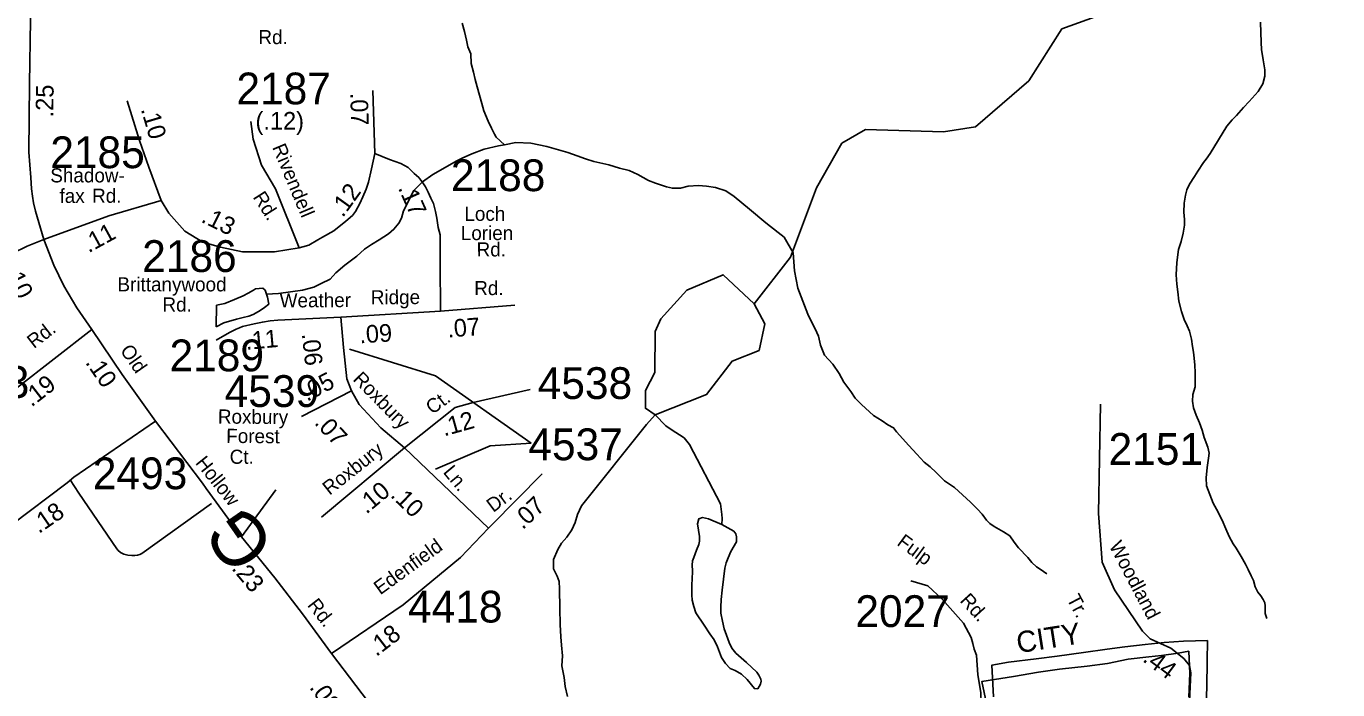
# Model space of a CAD drawing. Extents: x 1551653 to 1702041, y 811336 to 920032.
# Drawn here: x 1667009 to 1673108, y 871294 to 874378 of the extents above; entities that cross this region are included whole.
import ezdxf

# ---------------------------------------------------------------- set-up
doc = ezdxf.new("R2010")
doc.units = 0
for name, color, linetype in [('Old_Level_11', 7, 'Continuous'), ('Old_Level_17', 7, 'Continuous'), ('Old_Level_19', 7, 'Continuous'), ('Old_Level_22', 7, 'Continuous'), ('Old_Level_29', 7, 'Continuous'), ('Old_Level_32', 7, 'Continuous'), ('Old_Level_35', 7, 'Continuous'), ('Old_Level_48', 7, 'Continuous'), ('Old_Level_49', 7, 'Continuous'), ('Old_Level_59', 7, 'Continuous'), ('Old_Level_60', 7, 'Continuous'), ('Old_Level_62', 7, 'Continuous'), ('Old_Level_7', 7, 'Continuous'), ('Old_Level_8', 7, 'Continuous')]:
    doc.layers.add(name, color=color, linetype=linetype)

msp = doc.modelspace()

# ---------------------------------------------------------------- linework, layer by layer
at = {"layer": 'Old_Level_11'}
for points in [[(1669356.817, 872440.772), (1668912.823, 872752.382), (1668512.146, 872877.027)], [(1669356.817, 872440.772), (1669167.308, 872427.224), (1668912.823, 872318.837)]]:
    msp.add_lwpolyline(points, dxfattribs=at)
at = {"layer": 'Old_Level_29'}
msp.add_line((1668655.375, 871164.707), (1668429.169, 871462.902), dxfattribs=at)
for points in [[(1667091.241, 873386.145), (1667051.758, 873518.122), (1667042.743, 873556.928), (1667038.176, 873588.24), (1667034.462, 873622.134), (1667030.918, 873674.237), (1667025.334, 873734.185), (1667021.916, 873792.288), (1667024.419, 874112.219), (1667033.208, 874701.778), (1667034.35, 874748.182)], [(1667314.523, 872968.239), (1667244.483, 873068.527), (1667184.921, 873171.858), (1667137.271, 873267.24), (1667091.241, 873386.145)], [(1667609.947, 872541.896), (1667454.939, 872758.535), (1667314.523, 872968.239)], [(1668429.169, 871462.902), (1668294.028, 871646.994), (1668165.527, 871814.093), (1668010.464, 872004.858), (1667845.649, 872230.019), (1667829.116, 872253.569), (1667609.947, 872541.896)]]:
    msp.add_lwpolyline(points, dxfattribs=at)
at = {"layer": 'Old_Level_32'}
for p, q in [((1668630.364, 873786.553), (1668620.863, 874078.853)), ((1668936.487, 873053.77), (1668472.629, 873025.378)), ((1669282.064, 873081.56), (1668936.487, 873053.77)), ((1668521.436, 872683.811), (1668288.61, 872563.502)), ((1668768.466, 872419.112), (1668382.824, 872096.087)), ((1669159.079, 872044.635), (1668768.466, 872419.112))]:
    msp.add_line(p, q, dxfattribs=at)
for points in [[(1667478.391, 874030.303), (1667536.75, 873846.425), (1667579.979, 873723.119), (1667636.176, 873567.364)], [(1668278.441, 873347.939), (1668167.887, 873621.446), (1668103.044, 873731.773), (1668064.138, 873852.916), (1668053.331, 873935.119)], [(1668278.441, 873347.939), (1668295.411, 873353.201), (1668323.509, 873359.691), (1668365.175, 873385.8), (1668386.774, 873398.15), (1668439.721, 873427.386), (1668495.951, 873471.769), (1668526.365, 873498.454), (1668539.862, 873517.253), (1668560.965, 873554.254), (1668574.764, 873584.454), (1668590.564, 873620.255), (1668601.063, 873652.853), (1668615.462, 873714.654), (1668630.364, 873786.553)], [(1668630.364, 873786.553), (1668698.904, 873757.773), (1668751.357, 873739.247), (1668785.298, 873720.72), (1668813.067, 873692.931), (1668834.666, 873674.405), (1668853.179, 873649.703), (1668865.521, 873631.176), (1668877.863, 873606.474), (1668890.205, 873578.685), (1668902.547, 873553.983), (1668911.804, 873516.93), (1668917.974, 873486.053), (1668924.145, 873442.825), (1668933.402, 873408.86), (1668933.402, 873276.087), (1668936.487, 873053.77)], [(1667091.241, 873386.145), (1667394.096, 873495.977), (1667636.176, 873567.364)], [(1667636.176, 873567.364), (1667672.92, 873508.956), (1667746.408, 873424.589), (1667830.704, 873374.833), (1667912.838, 873351.038), (1668014.425, 873329.405), (1668163.564, 873329.405), (1668278.441, 873347.939)], [(1667091.241, 873386.145), (1667012.928, 873355.084), (1666943.965, 873321.886), (1666881.425, 873284.906), (1666811.29, 873241.045), (1666754.306, 873192.797), (1666666.637, 873127.006), (1666556.458, 873021.131)], [(1668472.629, 873025.378), (1668179.364, 873012.155), (1668143.866, 873008.953), (1668107.265, 873002.756), (1668069.663, 872995.056), (1668015.264, 872981.653), (1668001.366, 872976.755), (1667985.165, 872969.856), (1667954.965, 872954.055), (1667892.564, 872918.553)], [(1668521.436, 872683.811), (1668500.385, 872738.884), (1668484.263, 872884.067), (1668472.629, 873025.378)], [(1667314.523, 872968.239), (1666964.166, 872696.127), (1666943.838, 872680.53), (1666923.789, 872658.925), (1666912.231, 872645.011), (1666898.504, 872635.2), (1666886.737, 872609.691), (1666875.091, 872574.451), (1666869.087, 872287.875), (1666860.918, 872117.028), (1666862.701, 872015.293)], [(1668768.466, 872419.112), (1668658.076, 872511.921), (1668557.856, 872620.371), (1668521.436, 872683.811)], [(1669352.029, 872689.502), (1669087.861, 872629.773), (1669003.965, 872606.203), (1668768.466, 872419.112)], [(1672428.418, 870478.415), (1672420.579, 870522.342), (1672391.743, 870776.648), (1672415.063, 871176.749), (1672425.056, 871373.466), (1672418.394, 871406.808), (1672391.743, 871440.149), (1672331.779, 871486.828), (1672235.171, 871530.172), (1672200.112, 871566.614), (1672070.404, 871759.168), (1672012.035, 871886.816), (1671994.74, 872113.987), (1672005.46, 872621.913)], [(1667609.947, 872541.896), (1667230.748, 872281.618), (1667198.993, 872255.247), (1666941.17, 872059.914), (1666901.936, 872034.926), (1666862.701, 872015.293)], [(1669159.079, 872044.635), (1669172.956, 872058.769), (1669408.198, 872297.788)], [(1668429.169, 871462.902), (1668761.382, 871688.046), (1669028.218, 871908.655), (1669159.079, 872044.635)], [(1671443.643, 870579.178), (1671443.643, 870666.047), (1671444.593, 870701.85), (1671451.194, 870770.052), (1671461.309, 870967.086), (1671465.909, 871067.187), (1671461.602, 871142.328), (1671449.969, 871231.267), (1671447.807, 871281.029), (1671434.836, 871363.242), (1671428.351, 871454.111), (1671417.293, 871483.416), (1671410.895, 871508.416), (1671403.278, 871537.362), (1671368.18, 871603.661), (1671268.378, 871715.897), (1671201.362, 871776.476), (1671123.537, 871800.275)]]:
    msp.add_lwpolyline(points, dxfattribs=at)
at = {"layer": 'Old_Level_35'}
msp.add_line((1668010.464, 872004.858), (1668169.471, 872223.91), dxfattribs=at)
msp.add_lwpolyline([(1667871.13, 872160.199), (1667546.769, 871927.082), (1667537.274, 871922.673), (1667526.798, 871919.284), (1667514.561, 871917.732), (1667500.752, 871917.614), (1667482.376, 871919.389), (1667462.865, 871924.188), (1667447.625, 871932.502), (1667435.821, 871942.548), (1667417.343, 871968.739), (1667407.629, 871982.945), (1667254.696, 872206.98), (1667213.923, 872270.069)], dxfattribs=at)
at = {"layer": 'Old_Level_48'}
msp.add_lwpolyline([(1672495.369, 871179.933), (1672499.533, 871307.707), (1672500.921, 871427.148), (1672502.309, 871522.978), (1672391.278, 871520.201), (1672301.065, 871513.256), (1672213.139, 871504.36), (1672117.194, 871493.008), (1672036.138, 871483.149), (1671925.321, 871467.017), (1671802.917, 871451), (1671706.155, 871438.015), (1671576.3, 871422.073), (1671499.112, 871408.344), (1671507.209, 871261.289)], dxfattribs=at)
at = {"layer": 'Old_Level_49'}
msp.add_lwpolyline([(1671475.034, 871230.424), (1671453.079, 871333.212), (1671599.541, 871355.763), (1671716.922, 871376.338), (1671813.684, 871389.323), (1671942.037, 871403.119), (1672036.674, 871416.649), (1672133.989, 871435.763), (1672229.934, 871447.114), (1672289.039, 871452.731), (1672365.65, 871464.006), (1672415.172, 871473.093), (1672420.931, 871369.336), (1672415.172, 871259.816)], dxfattribs=at)
at = {"layer": 'Old_Level_59'}
for points in [[(1670802.515, 873834.682), (1670911.5, 873898.044), (1671274.455, 873887.078), (1671423.279, 873910.353), (1671672.095, 874124.48), (1671825.52, 874365.255), (1672134.534, 874477.111), (1672453.492, 874657.762), (1672844.116, 874839.13), (1673108.116, 874978.341)], [(1670394.462, 873087.883), (1670563.424, 873304.418), (1670683.482, 873626.965), (1670802.515, 873834.682)]]:
    msp.add_lwpolyline(points, dxfattribs=at)
at = {"layer": 'Old_Level_60'}
msp.add_lwpolyline([(1670394.462, 873087.883), (1670250.485, 873222.63), (1670081.198, 873150.944), (1669960.469, 873017.96), (1669934.427, 872959.315), (1669932.479, 872769.027), (1669889.418, 872684.545), (1669888.496, 872602.524), (1669933.35, 872572.128), (1670173.415, 872665.681), (1670291.423, 872820.802), (1670417.427, 872870.835), (1670443.469, 872994.994), (1670394.462, 873087.883)], dxfattribs=at)
at = {"layer": 'Old_Level_62'}
msp.add_line((1667892.313, 872981.358), (1667893.339, 873081.321), dxfattribs=at)
for points in [[(1669035.786, 874391.604), (1669047.474, 874353.567), (1669056.907, 874313.377), (1669062.546, 874281.286), (1669076.284, 874249.195), (1669077.822, 874205.109), (1669089.408, 874165.021), (1669097.097, 874130.88), (1669106.734, 874096.739), (1669127.855, 874018.512), (1669137.492, 873984.37), (1669156.972, 873936.183), (1669172.659, 873903.99), (1669186.295, 873875.795), (1669194.189, 873861.749), (1669233.867, 873827.301)], [(1672749.28, 874395.91), (1672752.253, 874301.791), (1672753.996, 874269.803), (1672761.378, 874221.718), (1672768.862, 874175.684), (1672768.657, 874145.644), (1672760.25, 874109.657), (1672737.899, 874073.978), (1672695.351, 874028.354), (1672669.002, 874000.672), (1672636.604, 873963.045), (1672616.406, 873943.155), (1672592.107, 873913.422), (1672514.598, 873786.188), (1672496.348, 873760.351), (1672484.25, 873744.46), (1672457.696, 873704.782), (1672441.496, 873678.945), (1672419.146, 873643.164), (1672406.843, 873617.225), (1672400.589, 873593.336), (1672394.129, 873555.402), (1672391.771, 873513.468), (1672395.36, 873479.327), (1672395.155, 873453.388), (1672388.593, 873415.351), (1672380.288, 873377.519), (1672367.883, 873339.584), (1672359.271, 873279.709), (1672356.605, 873221.679), (1672360.091, 873179.644), (1672363.782, 873143.554), (1672369.216, 873099.468), (1672380.699, 873051.383), (1672394.335, 873015.192), (1672408.073, 872984.947), (1672417.915, 872960.956), (1672427.348, 872922.816), (1672433.089, 872888.777), (1672436.78, 872862.633), (1672440.471, 872834.643), (1672444.162, 872802.553), (1672445.7, 872768.514), (1672445.495, 872738.577), (1672445.085, 872702.487), (1672434.73, 872666.603), (1672432.372, 872634.615), (1672438.011, 872604.575), (1672449.596, 872570.434), (1672465.283, 872534.242), (1672476.868, 872500.101), (1672486.505, 872465.96), (1672504.14, 872421.771), (1672509.779, 872393.679), (1672507.523, 872369.688), (1672501.167, 872327.755), (1672496.655, 872279.773), (1672498.091, 872241.735), (1672513.777, 872201.545), (1672529.361, 872161.355), (1672544.945, 872133.16), (1672570.474, 872082.923), (1672588.109, 872042.732), (1672603.795, 872006.541), (1672621.327, 871972.297), (1672635.168, 871952.099), (1672658.749, 871913.857), (1672678.332, 871877.665), (1672692.173, 871853.469), (1672705.706, 871823.429), (1672715.549, 871801.283), (1672723.238, 871773.191), (1672736.977, 871747.047), (1672750.715, 871730.848), (1672760.66, 871712.803), (1672768.452, 871698.655), (1672770.298, 871684.609), (1672770.092, 871666.667), (1672769.99, 871648.622), (1672777.577, 871624.529)], [(1669233.867, 873827.301), (1669285.95, 873836.733), (1669355.975, 873833.965), (1669429.794, 873819.201), (1669527.604, 873790.186), (1669571.485, 873775.73), (1669609.317, 873761.274), (1669649.2, 873748.868), (1669719.123, 873734.104), (1669768.848, 873717.495), (1669812.831, 873707.038), (1669852.611, 873688.583), (1669902.337, 873660.081), (1669936.17, 873647.675), (1669968.056, 873637.422), (1669986.1, 873631.168), (1670013.987, 873624.914), (1670051.922, 873624.504), (1670088.114, 873634.039), (1670136.198, 873637.525), (1670172.185, 873635.167), (1670214.118, 873628.708), (1670261.998, 873612.303), (1670301.675, 873585.852), (1670373.136, 873527.002), (1670448.493, 873464.153), (1670506.01, 873419.555), (1670533.692, 873397.204), (1670575.01, 873324.718)], [(1668125.97, 873132.892), (1668182.052, 873136.275), (1668294.318, 873151.039), (1668346.401, 873164.47), (1668380.645, 873182.207), (1668422.783, 873201.789), (1668449.132, 873231.522), (1668491.578, 873266.996), (1668546.02, 873308.416), (1668582.416, 873342.045), (1668614.712, 873363.78), (1668650.904, 873385.413), (1668693.144, 873412.89), (1668719.391, 873434.626), (1668741.844, 873462.41), (1668754.045, 873486.299), (1668764.4, 873520.235), (1668811.459, 873613.739), (1668851.855, 873655.364), (1668900.144, 873688.788), (1669010.975, 873751.636), (1669037.017, 873765.375), (1669081.308, 873784.957), (1669139.543, 873806.283), (1669205.775, 873821.559), (1669233.867, 873827.301)], [(1670575.01, 873324.718), (1670582.084, 873240.647), (1670597.258, 873160.471), (1670644.01, 873039.901), (1670663.592, 872997.66), (1670677.228, 872971.516), (1670692.812, 872937.375), (1670702.45, 872895.236), (1670721.93, 872848.997), (1670759.557, 872806.654), (1670789.084, 872764.208), (1670810.717, 872724.018), (1670844.243, 872679.624), (1670863.826, 872649.379), (1670893.558, 872619.134), (1670949.127, 872568.486), (1670988.805, 872544.085), (1671016.59, 872525.732), (1671042.426, 872511.379), (1671056.267, 872493.334), (1671113.579, 872428.64), (1671151.206, 872388.245), (1671184.835, 872351.848), (1671212.619, 872329.498), (1671240.301, 872303.251), (1671279.979, 872264.804), (1671325.603, 872234.251), (1671400.857, 872165.456), (1671432.64, 872133.16), (1671454.376, 872110.912), (1671474.061, 872082.615), (1671489.85, 872066.416), (1671509.74, 872052.267), (1671553.518, 872027.763), (1671583.354, 872009.411), (1671602.936, 871979.269), (1671622.724, 871953.022), (1671666.195, 871908.526), (1671685.982, 871886.278), (1671707.82, 871866.08), (1671723.712, 871853.879), (1671755.495, 871833.477)], [(1668125.97, 873132.892), (1668131.814, 873118.846), (1668137.556, 873086.755), (1668117.256, 873070.966), (1668097.161, 873057.125), (1668079.013, 873045.334), (1668064.967, 873037.542), (1668044.975, 873029.648), (1668018.831, 873024.009), (1667986.637, 873016.32), (1667928.505, 872998.89), (1667892.313, 872981.358)], [(1667893.339, 873081.321), (1667933.426, 873088.908), (1667977.718, 873108.388), (1668017.908, 873124.074), (1668042.002, 873137.71), (1668066.198, 873151.449), (1668076.143, 873157.395), (1668092.342, 873159.241), (1668110.284, 873161.086), (1668120.126, 873150.936), (1668125.97, 873132.892)], [(1669933.35, 872572.128), (1669894.308, 872527.572), (1669592.093, 872148.744), (1669573.536, 872108.964), (1669561.232, 872071.132), (1669546.776, 872037.196), (1669522.478, 872003.465), (1669498.179, 871975.68), (1669481.775, 871945.948), (1669461.372, 871900.119), (1669460.859, 871856.135), (1669478.494, 871821.891), (1669488.234, 871797.798), (1669489.772, 871763.759), (1669490.9, 871671.691), (1669492.027, 871597.667), (1669495.411, 871539.534), (1669499.102, 871501.497), (1669502.588, 871451.567), (1669500.024, 871405.533), (1669511.405, 871351.399), (1669515.096, 871309.364), (1669526.579, 871263.124)], [(1669933.35, 872572.128), (1669984.276, 872520.381), (1670008.062, 872504.182), (1670068.645, 872464.136), (1670094.277, 872433.89), (1670238.314, 872157.869), (1670243.851, 872107.836), (1670245.696, 872089.792), (1670243.338, 872061.802)], [(1670243.338, 872061.802), (1670299.112, 872031.249), (1670308.955, 872019.049), (1670312.851, 872005.003), (1670312.441, 871981.012), (1670286.092, 871937.233), (1670273.686, 871907.398), (1670263.433, 871883.509), (1670257.179, 871859.621), (1670246.106, 871757.607), (1670241.595, 871713.726), (1670239.237, 871677.74), (1670238.93, 871649.75), (1670246.619, 871613.558), (1670254.206, 871577.469), (1670265.791, 871547.326), (1670277.479, 871513.288), (1670291.218, 871487.041), (1670308.955, 871464.896), (1670358.577, 871420.297), (1670406.047, 871375.8), (1670415.992, 871361.652), (1670425.732, 871343.607), (1670427.577, 871333.56), (1670423.476, 871319.616), (1670411.173, 871297.676), (1670395.179, 871299.931), (1670361.756, 871342.274), (1670335.919, 871366.471), (1670306.084, 871382.875), (1670282.196, 871393.127), (1670260.46, 871415.375), (1670242.723, 871443.57), (1670223.243, 871493.808), (1670207.557, 871526.001), (1670187.974, 871554.196), (1670162.343, 871594.488), (1670122.973, 871650.98), (1670113.233, 871681.02), (1670105.543, 871711.163), (1670103.8, 871735.154), (1670104.313, 871785.187), (1670106.568, 871807.127), (1670106.979, 871847.113), (1670105.338, 871873.257), (1670107.491, 871893.147), (1670113.745, 871909.141), (1670126.048, 871943.077), (1670136.301, 871968.914), (1670140.505, 871984.908), (1670140.71, 872006.848), (1670131.38, 872064.98), (1670137.634, 872088.869), (1670153.73, 872094.816), (1670181.617, 872088.459), (1670243.338, 872061.802)]]:
    msp.add_lwpolyline(points, dxfattribs=at)

# ---------------------------------------------------------------- texts
at = {"layer": 'Old_Level_11'}
for s, height, p in [('Rd.', 65.6167, (1668089.017, 874294.426)), ('Shadow-', 65.6167, (1667121.262, 873651.884)), ('fax', 65.6167, (1667164.166, 873556.52)), ('Rd.', 65.6167, (1667315.635, 873557.261)), ('Loch', 65.6167, (1669046.784, 873473.353)), ('Lorien', 65.6167, (1669030.193, 873383.943)), ('Brittanywood', 65.61666, (1667433.596, 873145.502)), ('Rd.', 65.6167, (1667642.777, 873051.62))]:
    msp.add_text(s, height=height, dxfattribs=at).set_placement(p)
for s, rotation, p in [('Rivendell', 292.7815806, (1668151.713, 873815.5)), ('Rd.', 302.621325, (1668060.959, 873583.674)), ('Rd.', 0.0579389, (1669103.697, 873307.666)), ('Rd.', 0.0579389, (1669092.643, 873128.013)), ('Weather', 0.3447056, (1668188.112, 873070.605)), ('Ridge', 0.3447139, (1668611.813, 873085.16)), ('Rd.', 37.8353889, (1667045.315, 872877.042)), ('Roxbury', 314.4246972, (1668524.41, 872733.75)), ('Ct.', 36.3727472, (1668897.798, 872571.019)), ('Roxbury', 359.5371361, (1667900.407, 872531.285)), ('Forest', 359.4791111, (1667939.069, 872441.442)), ('Roxbury', 38.3583361, (1668419.763, 872195.354)), ('Ct.', 0.0218611, (1667955.501, 872344.149)), ('Ln.', 309.6892333, (1668944.572, 872304.14)), ('Dr.', 36.8166639, (1669180.786, 872115.536)), ('Fulp', 323.5091389, (1671054.084, 871969.731)), ('Edenfield', 35.9946083, (1668655.507, 871732.609)), ('Woodland', 297.8211833, (1672042.7, 871963.616)), ('Rd.', 312.2347972, (1671347.632, 871706.086)), ('Tr.', 297.8211833, (1671845.974, 871716.883))]:
    msp.add_text(s, height=65.6167, rotation=rotation, dxfattribs=at).set_placement(p)
at = {"layer": 'Old_Level_17'}
for s, rotation, p in [('.25', 89.1458778, (1667134.836, 873953.35)), ('.07', 271.8617639, (1668515.681, 874067.357)), ('.10', 286.56105, (1667541.426, 873991.568)), ('(.12)', 359.9349056, (1668075.427, 873897.465)), ('.12', 54.3225778, (1668481.43, 873485.328)), ('.17', 293.9941083, (1668737.296, 873626.204)), ('.13', 333.9275417, (1667818.216, 873469.909)), ('.11', 28.6556639, (1667299.322, 873322.311)), ('.10', 297.2707417, (1666903.267, 873238.513)), ('.09', 3.5026528, (1668560.688, 872903.908)), ('.07', 4.5975333, (1668970.422, 872930.779)), ('.11', 5.1543194, (1668031.876, 872873.668)), ('.06', 276.3365333, (1668290.596, 872947.974)), ('.10', 304.9447306, (1667281.5, 872814.707)), ('.19', 37.8354972, (1667033.783, 872605.541)), ('.05', 27.3269139, (1668315.051, 872632.232)), ('.12', 15.6924306, (1668952.688, 872471.148)), ('.07', 312.7416444, (1668345.607, 872532.016)), ('.10', 39.9505139, (1668591.198, 872107.836)), ('.10', 316.2420389, (1668698.752, 872193.791)), ('.07', 43.3215556, (1669317.741, 872035.242)), ('.18', 34.4653583, (1667067.947, 872017.229)), ('.23', 309.9321444, (1667961.396, 871856.416)), ('.18', 37.5571944, (1668637.188, 871445.708)), ('.44', 323.5921278, (1672196.353, 871428.866)), ('.08', 304.6064889, (1668323.801, 871305.12))]:
    msp.add_text(s, height=82.0208, rotation=rotation, dxfattribs=at).set_placement(p)
at = {"layer": 'Old_Level_19'}
msp.add_text('CITY', height=98.425, rotation=8.9115278, dxfattribs=at).set_placement((1671622.05, 871463.619))
at = {"layer": 'Old_Level_22'}
msp.add_text('G', height=246.062, rotation=124.8822111, dxfattribs=at).set_placement((1668172.432, 871956.854))
at = {"layer": 'Old_Level_7'}
for s, rotation, p in [('Old', 304.9447306, (1667443.379, 872870.631)), ('Hollow', 308.4921278, (1667792.82, 872347.886)), ('Rd.', 307.9207833, (1668313.656, 871686.69))]:
    msp.add_text(s, height=65.6167, rotation=rotation, dxfattribs=at).set_placement(p)
at = {"layer": 'Old_Level_8'}
for s, p in [('2187', (1667986.835, 874014.618)), ('2185', (1667121.414, 873718.155)), ('2188', (1668984.198, 873611.31)), ('2186', (1667548.706, 873235.723)), ('2189', (1667675.802, 872774.183)), ('2413', (1666584.415, 872650.474)), ('4539', (1667932.054, 872608.356)), ('4538', (1669387.665, 872645.389)), ('4537', (1669344.348, 872360.876)), ('2151', (1672042.368, 872339.38)), ('2493', (1667319.076, 872226.151)), ('4418', (1668784.819, 871606.65)), ('2027', (1670864.902, 871585.611))]:
    msp.add_text(s, height=147.6375, dxfattribs=at).set_placement(p)

doc.saveas('drawing.dxf')
